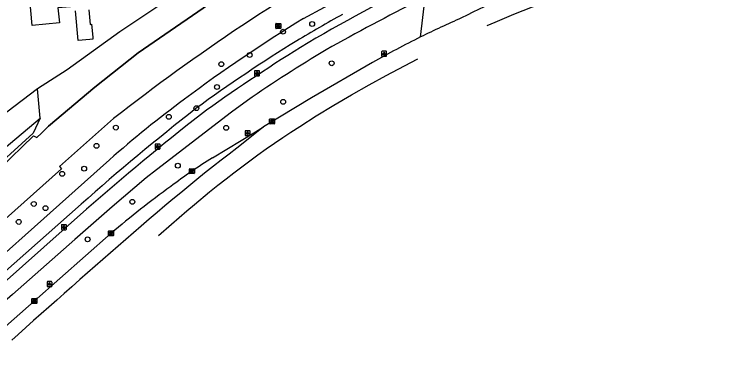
# Model space of a CAD drawing. Extents: x 157793 to 159380, y 380882 to 382313.
# Drawn here: x 158332.8 to 158477.7, y 381048.3 to 381119.6 of the extents above; entities that cross this region are included whole.
import ezdxf

# ---------------------------------------------------------------- set-up
doc = ezdxf.new("R2010")
doc.units = 0
for name, color, linetype in [('IMGEO_Berm_groen', 7, 'Continuous'), ('IMGEO_Boom', 7, 'Continuous'), ('IMGEO_Damwand', 7, 'Continuous'), ('IMGEO_Erf', 7, 'Continuous'), ('IMGEO_Fietspad_gesloten', 7, 'Continuous'), ('IMGEO_Groenvoorziening', 7, 'Continuous'), ('IMGEO_Kolk', 7, 'Continuous'), ('IMGEO_Lichtpunt', 7, 'Continuous'), ('IMGEO_Pand', 7, 'Continuous'), ('IMGEO_Rijbaan_regionaal_gesloten', 7, 'Continuous'), ('IMGEO_Rioolput', 7, 'Continuous'), ('IMGEO_Voetpad_open', 7, 'Continuous'), ('IMGEO_Waterloop', 7, 'Continuous')]:
    doc.layers.add(name, color=color, linetype=linetype)

msp = doc.modelspace()

# ---------------------------------------------------------------- linework, layer by layer
at = {"layer": 'IMGEO_Berm_groen'}
for points in [[(158390.89, 381118.84), (158395.09, 381121.13), (158403.07, 381125.48), (158416.79, 381132.2), (158421.33, 381134.29)], [(158414.4, 381115.11), (158415.34, 381123.05)], [(158301.45, 381068.02), (158301.77, 381066.24), (158301.8, 381065.98), (158301.85, 381065.73), (158301.92, 381065.48), (158302.01, 381065.24), (158302.12, 381065.01), (158302.18, 381064.91), (158303.29, 381062.6), (158305.15, 381060.21), (158305.51, 381059.84), (158310.87, 381057.68), (158311.33, 381057.49), (158311.79, 381057.34), (158312.28, 381057.23), (158312.77, 381057.17), (158313.26, 381057.15), (158313.75, 381057.17), (158314.24, 381057.24), (158314.73, 381057.35), (158351.84, 381090.42)]]:
    msp.add_lwpolyline(points, dxfattribs=at)
for centre, radius, start, end in [((158570.8, 380826.85), 342.97, 121.6393, 126.4698), ((158500.38, 380922.42), 224.25, 126.5169, 131.4817)]:
    msp.add_arc(centre, radius, start, end, dxfattribs=at)
at = {"layer": 'IMGEO_Boom'}
for centre in [(158392.61, 381117.72), (158386.74, 381116.17), (158380.03, 381111.49), (158374.35, 381109.65), (158396.53, 381109.84), (158373.48, 381105.07), (158386.76, 381102.09), (158369.33, 381100.83), (158363.8, 381099.09), (158353.13, 381096.92), (158375.31, 381096.86), (158349.26, 381093.25), (158365.61, 381089.27), (158342.34, 381087.63), (158346.76, 381088.67), (158336.64, 381081.59), (158356.46, 381082.02), (158339.01, 381080.73), (158333.62, 381077.98), (158347.46, 381074.47)]:
    msp.add_circle(centre, 0.489, dxfattribs=at)
at = {"layer": 'IMGEO_Damwand'}
for points in [[(158376.05, 381124.65), (158357.64, 381111.94), (158348.92, 381105.01), (158339.62, 381097.21), (158338.19, 381095.83), (158337.25, 381094.92)], [(158341.82, 381089.09), (158352.7, 381098.75)]]:
    msp.add_lwpolyline(points, dxfattribs=at)
for centre, radius, start, end in [((158534.6, 380883.51), 281.18, 117.0336, 123.7287), ((158606.44, 380774.64), 411.62, 123.6314, 128.0571)]:
    msp.add_arc(centre, radius, start, end, dxfattribs=at)
at = {"layer": 'IMGEO_Erf'}
msp.add_lwpolyline([(158365.79, 381124.15), (158353.94, 381116.14), (158343.36, 381108.51), (158337.4, 381104.72)], dxfattribs=at)
at = {"layer": 'IMGEO_Fietspad_gesloten'}
for points in [[(158379.6, 381102.36), (158376.36, 381100.01), (158361.31, 381088.46), (158359.26, 381086.8), (158352.37, 381080.99), (158344.91, 381074.47), (158332.34, 381063.43), (158318.86, 381051.68)], [(158316.65, 381053.76), (158330.09, 381065.28), (158347.23, 381080.53)]]:
    msp.add_lwpolyline(points, dxfattribs=at)
for centre, radius, start, end in [((158536.36, 380870.04), 283.53, 115.1557, 121.0192), ((158619.04, 380713.71), 457.25, 116.6227, 119.281), ((158570.54, 380822.94), 341.54, 121.8633, 125.9264), ((158534.56, 380878.74), 272.07, 120.7609, 124.7205), ((158747.12, 380621.1), 609.09, 128.237, 131.03695)]:
    msp.add_arc(centre, radius, start, end, dxfattribs=at)
at = {"layer": 'IMGEO_Groenvoorziening'}
for points in [[(158337.4, 381104.72), (158317.14, 381089.39), (158304.19, 381078.05), (158290.36, 381066.26)], [(158337.92, 381098.79), (158337.4, 381104.72)], [(158291.95, 381064.9), (158299.65, 381071.38), (158307.56, 381075.1), (158321.71, 381085.22), (158337.92, 381098.79)], [(158337.92, 381098.79), (158336.5, 381095.81), (158326.6, 381086.81), (158316.64, 381077.85), (158308.44, 381072.62), (158301.45, 381068.02)]]:
    msp.add_lwpolyline(points, dxfattribs=at)
at = {"layer": 'IMGEO_Kolk'}
for p, q in [((158384.05, 381097.74), (158384.05, 381098.59)), ((158384.13, 381098.66), (158384.98, 381098.66)), ((158384.54, 381098.44), (158384.57, 381098.44)), ((158385.05, 381098.59), (158385.05, 381097.74)), ((158384.98, 381097.66), (158384.13, 381097.66)), ((158384.56, 381097.88), (158384.54, 381097.88)), ((158367.92, 381087.74), (158367.92, 381088.59)), ((158367.99, 381088.67), (158368.85, 381088.67)), ((158368.43, 381087.89), (158368.4, 381087.89)), ((158368.41, 381088.45), (158368.43, 381088.45)), ((158368.92, 381088.59), (158368.92, 381087.74)), ((158368.85, 381087.67), (158367.99, 381087.67)), ((158351.76, 381076.2), (158352.61, 381076.2)), ((158351.69, 381075.27), (158351.69, 381076.13)), ((158352.61, 381075.2), (158351.76, 381075.2)), ((158352.2, 381075.42), (158352.17, 381075.42)), ((158352.18, 381075.98), (158352.2, 381075.98)), ((158352.69, 381076.13), (158352.69, 381075.27)), ((158336.27, 381061.67), (158336.27, 381062.53)), ((158336.34, 381062.6), (158337.2, 381062.6)), ((158336.78, 381061.82), (158336.75, 381061.82)), ((158336.76, 381062.38), (158336.78, 381062.38)), ((158337.27, 381062.53), (158337.27, 381061.67)), ((158337.2, 381061.6), (158336.34, 381061.6))]:
    msp.add_line(p, q, dxfattribs=at)
for points in [[(158384.05, 381097.74), (158384.05, 381098.59)], [(158384.13, 381098.66), (158384.98, 381098.66)], [(158384.37, 381098.36), (158384.5, 381098.36), (158384.5, 381098.21), (158384.63, 381098.36), (158384.79, 381098.36), (158384.65, 381098.21), (158384.8, 381097.96), (158384.65, 381097.96), (158384.56, 381098.13), (158384.5, 381098.06), (158384.5, 381097.96), (158384.37, 381097.96), (158384.37, 381098.36)], [(158385.05, 381098.59), (158385.05, 381097.74)], [(158384.98, 381097.66), (158384.13, 381097.66)], [(158367.92, 381087.74), (158367.92, 381088.59)], [(158367.99, 381088.67), (158368.85, 381088.67)], [(158368.24, 381088.37), (158368.36, 381088.37), (158368.36, 381088.22), (158368.49, 381088.37), (158368.66, 381088.37), (158368.51, 381088.22), (158368.66, 381087.97), (158368.51, 381087.97), (158368.43, 381088.13), (158368.36, 381088.06), (158368.36, 381087.97), (158368.24, 381087.97), (158368.24, 381088.37)], [(158368.92, 381088.59), (158368.92, 381087.74)], [(158368.85, 381087.67), (158367.99, 381087.67)], [(158351.76, 381076.2), (158352.61, 381076.2)], [(158351.69, 381075.27), (158351.69, 381076.13)], [(158352.61, 381075.2), (158351.76, 381075.2)], [(158352.01, 381075.9), (158352.13, 381075.9), (158352.13, 381075.75), (158352.26, 381075.9), (158352.43, 381075.9), (158352.28, 381075.75), (158352.43, 381075.5), (158352.28, 381075.5), (158352.2, 381075.67), (158352.13, 381075.6), (158352.13, 381075.5), (158352.01, 381075.5), (158352.01, 381075.9)], [(158352.69, 381076.13), (158352.69, 381075.27)], [(158336.27, 381061.67), (158336.27, 381062.53)], [(158336.34, 381062.6), (158337.2, 381062.6)], [(158336.59, 381062.3), (158336.71, 381062.3), (158336.71, 381062.15), (158336.84, 381062.3), (158337.01, 381062.3), (158336.86, 381062.15), (158337.01, 381061.9), (158336.86, 381061.9), (158336.78, 381062.06), (158336.71, 381062), (158336.71, 381061.9), (158336.59, 381061.9), (158336.59, 381062.3)], [(158337.27, 381062.53), (158337.27, 381061.67)], [(158337.2, 381061.6), (158336.34, 381061.6)]]:
    msp.add_lwpolyline(points, dxfattribs=at)
for centre, start, end in [((158384.13, 381098.59), 91.552, 178.448), ((158384.13, 381098.59), 91.552, 178.448), ((158384.98, 381098.59), 1.552, 88.448), ((158384.98, 381098.59), 1.552, 88.448), ((158384.13, 381097.74), 181.552, 268.448), ((158384.13, 381097.74), 181.552, 268.448), ((158384.98, 381097.74), 271.552, 358.448), ((158384.98, 381097.74), 271.552, 358.448), ((158368, 381088.59), 91.552, 178.448), ((158368, 381088.59), 91.552, 178.448), ((158368.84, 381088.59), 1.552, 88.448), ((158368.84, 381088.59), 1.552, 88.448), ((158368, 381087.74), 181.552, 268.448), ((158368, 381087.74), 181.552, 268.448), ((158368.84, 381087.74), 271.552, 358.448), ((158368.84, 381087.74), 271.552, 358.448), ((158351.76, 381076.13), 91.552, 178.448), ((158351.76, 381076.13), 91.552, 178.448), ((158352.61, 381076.13), 1.552, 88.448), ((158352.61, 381076.13), 1.552, 88.448), ((158351.76, 381075.28), 181.552, 268.448), ((158351.76, 381075.28), 181.552, 268.448), ((158352.61, 381075.28), 271.552, 358.448), ((158352.61, 381075.28), 271.552, 358.448), ((158336.35, 381062.52), 91.552, 178.448), ((158336.35, 381062.52), 91.552, 178.448), ((158337.19, 381062.52), 1.552, 88.448), ((158337.19, 381062.52), 1.552, 88.448), ((158336.35, 381061.68), 181.552, 268.448), ((158336.35, 381061.68), 181.552, 268.448), ((158337.19, 381061.68), 271.552, 358.448), ((158337.19, 381061.68), 271.552, 358.448)]:
    msp.add_arc(centre, 0.0765, start, end, dxfattribs=at)
for centre, major_axis, ratio, start_param, end_param in [((158384.54, 381098.16), (-0.387, 0.002), 0.722429, 4.712389, 7.853982), ((158384.56, 381098.16), (-0.39, 0.002), 0.717154, 1.570796, 4.712389), ((158368.41, 381088.17), (-0.387, 0.002), 0.722429, 4.712389, 7.853982), ((158368.43, 381088.17), (-0.39, 0.002), 0.717154, 1.570796, 4.712389), ((158352.17, 381075.7), (-0.387, 0.002), 0.722429, 4.712389, 7.853982), ((158352.2, 381075.7), (-0.39, 0.002), 0.717154, 1.570796, 4.712389), ((158336.76, 381062.1), (-0.387, 0.002), 0.722429, 4.712389, 7.853982), ((158336.78, 381062.1), (-0.39, 0.002), 0.717154, 1.570796, 4.712389)]:
    msp.add_ellipse(centre, major_axis=major_axis, ratio=ratio, start_param=start_param, end_param=end_param, dxfattribs=at)
at = {"layer": 'IMGEO_Lichtpunt'}
for p, q in [((158406.55, 381112.16), (158406.55, 381111.35)), ((158406.55, 381112.16), (158406.55, 381111.35)), ((158407.45, 381112.25), (158406.64, 381112.25)), ((158407.45, 381112.25), (158406.64, 381112.25)), ((158406.64, 381111.26), (158407.45, 381111.26)), ((158406.64, 381111.26), (158407.45, 381111.26)), ((158407.54, 381111.35), (158407.54, 381112.16)), ((158407.54, 381111.35), (158407.54, 381112.16)), ((158381.02, 381108.23), (158381.02, 381107.42)), ((158381.02, 381108.23), (158381.02, 381107.42)), ((158381.92, 381108.32), (158381.11, 381108.32)), ((158381.92, 381108.32), (158381.11, 381108.32)), ((158382.01, 381107.42), (158382.01, 381108.23)), ((158382.01, 381107.42), (158382.01, 381108.23)), ((158381.11, 381107.33), (158381.92, 381107.33)), ((158381.11, 381107.33), (158381.92, 381107.33)), ((158379.12, 381096.2), (158379.12, 381095.4)), ((158379.12, 381096.2), (158379.12, 381095.4)), ((158380.02, 381096.3), (158379.22, 381096.3)), ((158380.02, 381096.3), (158379.22, 381096.3)), ((158379.22, 381095.3), (158380.02, 381095.3)), ((158379.22, 381095.3), (158380.02, 381095.3)), ((158380.12, 381095.4), (158380.12, 381096.2)), ((158380.12, 381095.4), (158380.12, 381096.2)), ((158361.93, 381093.59), (158361.12, 381093.59)), ((158361.93, 381093.59), (158361.12, 381093.59)), ((158361.02, 381093.5), (158361.02, 381092.69)), ((158361.02, 381093.5), (158361.02, 381092.69)), ((158361.12, 381092.6), (158361.93, 381092.6)), ((158361.12, 381092.6), (158361.93, 381092.6)), ((158362.02, 381092.69), (158362.02, 381093.5)), ((158362.02, 381092.69), (158362.02, 381093.5)), ((158342.21, 381077.33), (158342.21, 381076.52)), ((158342.21, 381077.33), (158342.21, 381076.52)), ((158343.11, 381077.42), (158342.3, 381077.42)), ((158343.11, 381077.42), (158342.3, 381077.42)), ((158342.3, 381076.42), (158343.11, 381076.42)), ((158342.3, 381076.42), (158343.11, 381076.42)), ((158343.2, 381076.52), (158343.2, 381077.33)), ((158343.2, 381076.52), (158343.2, 381077.33)), ((158339.31, 381065.88), (158339.31, 381065.08)), ((158339.31, 381065.88), (158339.31, 381065.08)), ((158340.21, 381065.98), (158339.41, 381065.98)), ((158340.21, 381065.98), (158339.41, 381065.98)), ((158339.41, 381064.98), (158340.21, 381064.98)), ((158339.41, 381064.98), (158340.21, 381064.98)), ((158340.31, 381065.08), (158340.31, 381065.88)), ((158340.31, 381065.08), (158340.31, 381065.88))]:
    msp.add_line(p, q, dxfattribs=at)
for points in [[(158406.92, 381111.82), (158406.96, 381111.8), (158406.77, 381111.53), (158406.73, 381111.56), (158406.92, 381111.82)], [(158407.02, 381111.78), (158407.07, 381111.78), (158407.07, 381111.45), (158407.02, 381111.45), (158407.02, 381111.78)], [(158407.13, 381111.8), (158407.17, 381111.82), (158407.36, 381111.56), (158407.32, 381111.53), (158407.13, 381111.8)], [(158381.39, 381107.89), (158381.43, 381107.86), (158381.24, 381107.6), (158381.2, 381107.63), (158381.39, 381107.89)], [(158381.49, 381107.84), (158381.54, 381107.84), (158381.54, 381107.52), (158381.49, 381107.52), (158381.49, 381107.84)], [(158381.6, 381107.86), (158381.64, 381107.89), (158381.83, 381107.63), (158381.79, 381107.6), (158381.6, 381107.86)], [(158379.5, 381095.87), (158379.53, 381095.84), (158379.35, 381095.58), (158379.31, 381095.6), (158379.5, 381095.87)], [(158379.6, 381095.82), (158379.64, 381095.82), (158379.64, 381095.5), (158379.6, 381095.5), (158379.6, 381095.82)], [(158379.71, 381095.84), (158379.75, 381095.87), (158379.93, 381095.6), (158379.89, 381095.58), (158379.71, 381095.84)], [(158361.4, 381093.16), (158361.44, 381093.13), (158361.25, 381092.87), (158361.21, 381092.9), (158361.4, 381093.16)], [(158361.5, 381093.11), (158361.55, 381093.11), (158361.55, 381092.79), (158361.5, 381092.79), (158361.5, 381093.11)], [(158361.61, 381093.13), (158361.65, 381093.16), (158361.84, 381092.9), (158361.8, 381092.87), (158361.61, 381093.13)], [(158342.58, 381076.99), (158342.62, 381076.96), (158342.43, 381076.7), (158342.39, 381076.73), (158342.58, 381076.99)], [(158342.68, 381076.94), (158342.73, 381076.94), (158342.73, 381076.62), (158342.68, 381076.62), (158342.68, 381076.94)], [(158342.79, 381076.96), (158342.83, 381076.99), (158343.02, 381076.73), (158342.98, 381076.7), (158342.79, 381076.96)], [(158339.69, 381065.55), (158339.72, 381065.52), (158339.54, 381065.26), (158339.5, 381065.28), (158339.69, 381065.55)], [(158339.79, 381065.5), (158339.83, 381065.5), (158339.83, 381065.18), (158339.79, 381065.18), (158339.79, 381065.5)], [(158339.9, 381065.52), (158339.94, 381065.55), (158340.12, 381065.28), (158340.08, 381065.26), (158339.9, 381065.52)]]:
    msp.add_lwpolyline(points, dxfattribs=at)
for centre in [(158407.05, 381111.96), (158381.52, 381108.03), (158379.62, 381096), (158361.52, 381093.3), (158342.71, 381077.12), (158339.81, 381065.68)]:
    msp.add_circle(centre, 0.0994, dxfattribs=at)
for centre, start, end in [((158406.64, 381112.16), 90, 180), ((158406.64, 381112.16), 90, 180), ((158406.64, 381111.35), 180, 270), ((158406.64, 381111.35), 180, 270), ((158407.45, 381112.16), 0, 90), ((158407.45, 381112.16), 0, 90), ((158407.45, 381111.35), 270, 0), ((158407.45, 381111.35), 270, 360), ((158381.11, 381108.23), 90, 180), ((158381.11, 381108.23), 90, 180), ((158381.92, 381108.23), 0, 90), ((158381.92, 381108.23), 0, 90), ((158381.11, 381107.42), 180, 270), ((158381.11, 381107.42), 180, 270), ((158381.92, 381107.42), 270, 0), ((158381.92, 381107.42), 270, 360), ((158379.22, 381096.2), 90, 180), ((158379.22, 381096.2), 90, 180), ((158379.22, 381095.4), 180, 270), ((158379.22, 381095.4), 180, 270), ((158380.02, 381096.2), 0, 90), ((158380.02, 381096.2), 0, 90), ((158380.02, 381095.4), 270, 0), ((158380.02, 381095.4), 270, 360), ((158361.12, 381093.5), 90, 180), ((158361.12, 381093.5), 90, 180), ((158361.93, 381093.5), 0, 90), ((158361.93, 381093.5), 0, 90), ((158361.12, 381092.69), 180, 270), ((158361.12, 381092.69), 180, 270), ((158361.93, 381092.69), 270, 0), ((158361.93, 381092.69), 270, 360), ((158342.3, 381077.33), 90, 180), ((158342.3, 381077.33), 90, 180), ((158342.3, 381076.52), 180, 270), ((158342.3, 381076.52), 180, 270), ((158343.11, 381077.33), 0, 90), ((158343.11, 381077.33), 0, 90), ((158343.11, 381076.52), 270, 0), ((158343.11, 381076.52), 270, 360), ((158339.41, 381065.88), 90, 180), ((158339.41, 381065.88), 90, 180), ((158339.41, 381065.08), 180, 270), ((158339.41, 381065.08), 180, 270), ((158340.21, 381065.88), 0, 90), ((158340.21, 381065.88), 0, 90), ((158340.21, 381065.08), 270, 0), ((158340.21, 381065.08), 270, 360)]:
    msp.add_arc(centre, 0.0946, start, end, dxfattribs=at)
at = {"layer": 'IMGEO_Pand'}
for points in [[(158344.93, 381121.27), (158344.76, 381121.25), (158344.05, 381121.18), (158341.5, 381120.95), (158341.79, 381117.93), (158336.35, 381117.43), (158335.78, 381123.53), (158335.32, 381128.51), (158340.25, 381128.96), (158339.78, 381134.05), (158343.87, 381134.42), (158344.14, 381131.43)], [(158347.71, 381120.59), (158347.98, 381117.63), (158348.25, 381117.66), (158348.49, 381115.1), (158348.53, 381114.67), (158347.89, 381114.61), (158345.56, 381114.39), (158345.01, 381120.35)]]:
    msp.add_lwpolyline(points, dxfattribs=at)
at = {"layer": 'IMGEO_Rijbaan_regionaal_gesloten'}
for points in [[(158427.76, 381117.4), (158429.41, 381118.11), (158433.17, 381119.69), (158436.91, 381121.18), (158440.76, 381122.65), (158444.62, 381124.07), (158448.26, 381125.36), (158452.26, 381126.64), (158456.13, 381127.83), (158460.01, 381128.94), (158463.9, 381129.95), (158467.85, 381130.99), (158471.86, 381131.91), (158475.77, 381132.73), (158477.71, 381133.11)], [(158361.7, 381075.22), (158364.31, 381077.53), (158367.44, 381080.21), (158368.94, 381081.5), (158371.98, 381084.04), (158373.63, 381085.36), (158375.3, 381086.66), (158376.88, 381087.86), (158378.45, 381089.06), (158381.71, 381091.42), (158383.34, 381092.63), (158386.68, 381094.91), (158388.34, 381095.99), (158390.15, 381097.17), (158393.43, 381099.25), (158396.99, 381101.44), (158400.5, 381103.48), (158404.03, 381105.48), (158407.51, 381107.41), (158411.15, 381109.33), (158413.83, 381110.75)], [(158404.75, 381110), (158392.48, 381102.91), (158382.82, 381097.08)], [(158382.82, 381097.08), (158379.04, 381094.03), (158377.46, 381092.81), (158375.89, 381091.59), (158374.31, 381090.36), (158372.74, 381089.14), (158370.97, 381087.77), (158369.45, 381086.47), (158367.8, 381085.16), (158366.21, 381083.85), (158364.61, 381082.55), (158363.02, 381081.24), (158361.45, 381079.9), (158359.86, 381078.51), (158358.25, 381077.14), (158355.15, 381074.46), (158353.62, 381073.13), (158352.04, 381071.76), (158350.54, 381070.41), (158349, 381069.12), (158347.45, 381067.74), (158345.92, 381066.39), (158344.3, 381064.96), (158342.77, 381063.6), (158341.26, 381062.29), (158339.66, 381060.86), (158338.14, 381059.52), (158336.61, 381058.15), (158335.06, 381056.77), (158333.5, 381055.38), (158332.2, 381054.26)], [(158372.57, 381090.83), (158381.18, 381096.08), (158382.82, 381097.08)], [(158321.1, 381048.32), (158336.73, 381062.07), (158352.18, 381075.7)]]:
    msp.add_lwpolyline(points, dxfattribs=at)
for centre, radius, start, end in [((158477.35, 381013.88), 118.46, 107.729, 117.5172), ((158500.93, 380940), 195.33, 113.638, 116.2964), ((158500.52, 380940.9), 194.34, 116.3046, 119.5243), ((158418.3, 381014.98), 88.56, 121.0861, 127.6613), ((158469.05, 380938.79), 180, 125.6313, 130.4834)]:
    msp.add_arc(centre, radius, start, end, dxfattribs=at)
at = {"layer": 'IMGEO_Rioolput'}
for p, q in [((158385.28, 381116.9), (158385.28, 381117.75)), ((158385.36, 381117.83), (158386.21, 381117.83)), ((158386.21, 381116.83), (158385.36, 381116.83)), ((158385.77, 381117.61), (158385.8, 381117.61)), ((158385.79, 381117.05), (158385.77, 381117.05)), ((158386.28, 381117.75), (158386.28, 381116.9))]:
    msp.add_line(p, q, dxfattribs=at)
for points in [[(158385.28, 381116.9), (158385.28, 381117.75)], [(158385.36, 381117.83), (158386.21, 381117.83)], [(158386.21, 381116.83), (158385.36, 381116.83)], [(158385.87, 381117.52), (158385.62, 381117.53), (158385.62, 381117.13)], [(158385.62, 381117.13), (158385.74, 381117.13), (158385.74, 381117.29), (158385.76, 381117.29)], [(158385.8, 381117.45), (158385.74, 381117.45), (158385.74, 381117.36)], [(158385.74, 381117.36), (158385.8, 381117.36)], [(158385.8, 381117.26), (158385.87, 381117.13), (158386.01, 381117.13), (158385.95, 381117.25)], [(158386.28, 381117.75), (158386.28, 381116.9)]]:
    msp.add_lwpolyline(points, dxfattribs=at)
for centre, radius, start, end in [((158385.36, 381117.75), 0.0765, 91.552, 178.448), ((158385.36, 381117.75), 0.0765, 91.552, 178.448), ((158385.36, 381116.9), 0.0765, 181.552, 268.448), ((158385.36, 381116.9), 0.0765, 181.552, 268.448), ((158385.75, 381117.24), 0.0533, 26.0293, 88.6989), ((158385.8, 381117.35), 0.0964, 77.0061, 93.1865), ((158385.78, 381117.55), 0.19, 274.7715, 282.9687), ((158385.82, 381117.41), 0.0378, 276.6634, 79.6772), ((158385.87, 381117.41), 0.109, 350.3612, 89.416), ((158385.87, 381117.41), 0.112, 277.5842, 350.9817), ((158385.85, 381117.2), 0.108, 29.5134, 73.7905), ((158386.21, 381117.75), 0.0765, 1.552, 88.448), ((158386.21, 381117.75), 0.0765, 1.552, 88.448), ((158386.21, 381116.9), 0.0765, 271.552, 358.448), ((158386.21, 381116.9), 0.0765, 271.552, 358.448)]:
    msp.add_arc(centre, radius, start, end, dxfattribs=at)
for centre, major_axis, ratio, start_param, end_param in [((158385.77, 381117.33), (-0.387, 0.002), 0.722429, 4.712389, 7.853982), ((158385.79, 381117.33), (-0.39, 0.002), 0.717154, 1.570796, 4.712389)]:
    msp.add_ellipse(centre, major_axis=major_axis, ratio=ratio, start_param=start_param, end_param=end_param, dxfattribs=at)
at = {"layer": 'IMGEO_Voetpad_open'}
msp.add_lwpolyline([(158315.64, 381054.95), (158329.04, 381066.41), (158329.21, 381066.36), (158330.43, 381067.43), (158330.36, 381067.55), (158346.15, 381081.53)], dxfattribs=at)
for centre, radius, start, end in [((158536.79, 380869.11), 286.07, 118.8611, 120.9886), ((158550.34, 380853.14), 306.76, 121.6218, 126.1816), ((158661.68, 380725.49), 475.74, 127.9291, 131.5478)]:
    msp.add_arc(centre, radius, start, end, dxfattribs=at)
at = {"layer": 'IMGEO_Waterloop'}
for points in [[(158316.21, 381075.58), (158336.62, 381095.27), (158337.25, 381094.92), (158338.19, 381095.83), (158339.62, 381097.21), (158348.92, 381105.01), (158357.64, 381111.94), (158376.05, 381124.65)], [(158352.7, 381098.75), (158341.82, 381089.09), (158342.21, 381088.67), (158325.24, 381073.59), (158312.74, 381063.09)]]:
    msp.add_lwpolyline(points, dxfattribs=at)
for centre, radius, start, end in [((158534.6, 380883.51), 281.18, 117.0336, 123.7287), ((158606.44, 380774.64), 411.62, 123.6314, 128.0571)]:
    msp.add_arc(centre, radius, start, end, dxfattribs=at)

doc.saveas('drawing.dxf')
